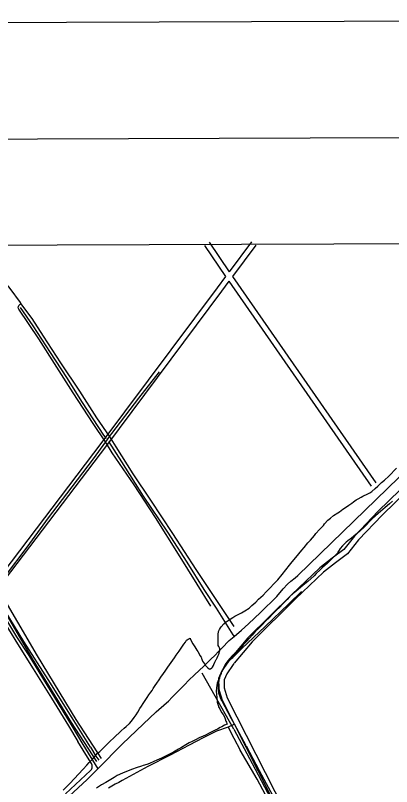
# Model space of a CAD drawing. Extents: x 3392644 to 3430565, y 576657 to 602123.
# Drawn here: x 3419215 to 3421229, y 597408 to 601540 of the extents above; entities that cross this region are included whole.
import ezdxf

# ---------------------------------------------------------------- set-up
doc = ezdxf.new("R2010")
doc.units = 0
for name, color, linetype in [('G-ANNO-NPLT', 7, 'Continuous'), ('V-ANNO-SYMB', 7, 'Continuous'), ('V-DTCH-CNTR', 7, 'Continuous'), ('V-GRID-FRAM', 7, 'Continuous'), ('V-ROAD-CNTR', 7, 'Continuous'), ('V-SITE-VEGE', 7, 'Continuous'), ('V-TOPO-SHOR', 7, 'Continuous')]:
    doc.layers.add(name, color=color, linetype=linetype)

msp = doc.modelspace()

# ---------------------------------------------------------------- linework, layer by layer
at = {"layer": 'G-ANNO-NPLT'}
msp.add_lwpolyline([(3393314.9, 577240), (3429981.3, 577373.3), (3429893.5, 601539.8), (3393227, 601406.5)], close=True, dxfattribs=at)
at = {"layer": 'V-ANNO-SYMB'}
msp.add_lwpolyline([(3396062.7, 577875.1), (3429145.7, 577995.3), (3429062.4, 600911.8), (3395979.4, 600791.5), (3396062.7, 577875.1)], dxfattribs=at)
at = {"layer": 'V-DTCH-CNTR'}
for points in [[(3420385.8, 598266), (3420303.5, 598389.5), (3420182.4, 598572.1), (3420057.9, 598764.1), (3419939.6, 598943), (3419846, 599084.6), (3419754.7, 599228.5), (3419718.9, 599285.6), (3419651.4, 599383.8), (3419558.9, 599525.9), (3419457.7, 599678.3), (3419365.3, 599821.1), (3419304.8, 599915.6), (3419244.2, 599997.1), (3419241.1, 600001.3), (3419187.3, 600076.7), (3419170.6, 600096.6), (3419147.4, 600116.8), (3419110.1, 600144.4), (3419066.4, 600173.5)], [(3420260.4, 598375.7), (3420187.4, 598491.8), (3420087.1, 598653.7), (3419964.5, 598849.3), (3419849.7, 599024), (3419731.9, 599196.9), (3419696.3, 599254.4), (3419630.6, 599352.6), (3419523.9, 599518.2), (3419436.9, 599655.2), (3419339.9, 599807.5), (3419233.6, 599965.4), (3419229.6, 599973.2), (3419230.4, 599980.2), (3419233.5, 599986.1), (3419244.2, 599997.1)], [(3419983.8, 599630.2), (3419874.3, 599488.9), (3419729.2, 599299.9), (3419718.9, 599285.6), (3419696.3, 599254.4), (3419631.1, 599164.2), (3419489, 598976.3), (3419390.4, 598848.4), (3419275.2, 598691.2), (3419159.4, 598537), (3419096.9, 598456.1), (3419078.6, 598432.4), (3419069.7, 598420.5), (3418974.4, 598292.7), (3418880.1, 598168.2), (3418758.9, 598010), (3418662.1, 597882), (3418569.8, 597765.8), (3418523.3, 597708.3), (3418576.5, 597628.2)], [(3419069.7, 598420.5), (3419128, 598330.2), (3419225.4, 598173.1), (3419310.4, 598039.5), (3419407.9, 597881.8), (3419498.4, 597733.3), (3419549.7, 597649)], [(3420449.6, 597627.3), (3420387, 597742.6), (3420371.4, 597771.4), (3420319.3, 597869.9), (3420316.7, 597874.4), (3420314.4, 597879.1), (3420312.2, 597883.8), (3420310.2, 597888.7), (3420308.4, 597893.6), (3420306.8, 597898.5), (3420305.4, 597903.6), (3420304.2, 597908.7), (3420303.2, 597913.8), (3420302.4, 597918.9), (3420301.8, 597924.1), (3420301.4, 597929.3), (3420301.2, 597934.6), (3420301.2, 597939.8), (3420301.5, 597945), (3420301.9, 597950.2), (3420302.6, 597955.4), (3420303.4, 597960.5), (3420304.5, 597965.7), (3420305.4, 597972.2), (3420306.5, 597978.7), (3420307.9, 597985.2), (3420309.5, 597991.7), (3420311.3, 597998), (3420313.3, 598004.3), (3420315.5, 598010.6), (3420317.9, 598016.7), (3420320.6, 598022.8), (3420323.4, 598028.8), (3420326.4, 598034.7), (3420329.7, 598040.5), (3420333.1, 598046.1), (3420337.4, 598052.6), (3420341.9, 598059), (3420346.6, 598065.2), (3420351.4, 598071.3), (3420356.4, 598077.3), (3420361.6, 598083.1), (3420366.9, 598088.8), (3420372.4, 598094.3), (3420378.1, 598099.7), (3420426.9, 598147.5), (3420551.3, 598266.5), (3420678.7, 598387.8), (3420747.2, 598453.1)], [(3419615.9, 597620.2), (3419519.1, 597776.6), (3419390.2, 597981.8), (3419259.5, 598184.7), (3419127.9, 598399.5)], [(3420387, 597742.6), (3420354.6, 597727.4), (3420291.9, 597705.3), (3420219.3, 597669.1), (3420145.5, 597630.7)], [(3420354.6, 597727.4), (3420384.6, 597667.4), (3420418, 597603.8)], [(3419483.5, 597370), (3419616.9, 597494.8), (3419618.7, 597496.5), (3419620.3, 597498.4), (3419621.8, 597500.4), (3419623, 597502.6), (3419624.1, 597504.8), (3419625, 597507.2), (3419625.7, 597509.6), (3419626.1, 597512), (3419626.3, 597514.5), (3419626.3, 597517), (3419626.1, 597519.5), (3419625.7, 597521.9), (3419625, 597524.3), (3419624.2, 597526.7), (3419623.1, 597528.9), (3419621.8, 597531.1), (3419590.9, 597580.6), (3419549.7, 597649)], [(3419615.9, 597620.2), (3419645.7, 597571.8), (3419661.6, 597549)], [(3420145.5, 597630.7), (3420043.2, 597576.9), (3419923.6, 597515.6), (3419786.4, 597441.3), (3419768, 597430.9), (3419749.6, 597420.4), (3419731.4, 597409.8), (3419713.2, 597398.9)], [(3420584, 597306), (3420508.8, 597447.2), (3420418, 597603.8)], [(3420449.6, 597627.3), (3420520, 597495.2), (3420606, 597335.5), (3420689.5, 597177.4), (3420789.3, 596993.8), (3420812.2, 596950.8), (3420870.1, 596841.6), (3420961.6, 596673.7), (3421055.9, 596499), (3421145.7, 596340.6)]]:
    msp.add_lwpolyline(points, dxfattribs=at)
at = {"layer": 'V-GRID-FRAM'}
msp.add_lwpolyline([(3396720.3, 600227.7), (3428325.7, 600342.6), (3428399.7, 582159.3), (3396778.5, 582044.3), (3396720.3, 600227.7)], dxfattribs=at)
at = {"layer": 'V-ROAD-CNTR'}
for points in [[(3420251.7, 600324.7), (3420358.8, 600166.8)], [(3420478.1, 600326.2), (3420358.8, 600166.8)], [(3420226.8, 600307.9), (3420339.8, 600141.4)], [(3420502.1, 600308.2), (3420376.6, 600140.6)], [(3420339.8, 600141.4), (3420294.5, 600080.9), (3419677.7, 599254), (3419101.3, 598495.2)], [(3420357.7, 600115.3), (3420318.6, 600063), (3419701.7, 599235.9), (3419119.1, 598469.1)], [(3420357.7, 600115.3), (3421119.6, 599017.8)], [(3420376.6, 600140.6), (3421144.3, 599034.9)], [(3421641.2, 599347.8), (3421449.3, 599167.6), (3421157.3, 598883.6), (3421029.8, 598749.5), (3420972.4, 598677.6), (3420910.5, 598631.3), (3420845.4, 598579.6), (3420693.3, 598436.1), (3420459.4, 598204.6), (3420356.1, 598081.2), (3420353, 598076.7)], [(3421681.5, 599344.5), (3421470, 599145.9), (3421178.6, 598862.5), (3421052.4, 598729.8), (3420993.5, 598655.9), (3420928.8, 598607.5), (3420865, 598556.9), (3420714.1, 598414.5), (3420481.5, 598184.2), (3420385.9, 598070.1)], [(3419119.1, 598469.1), (3419330.7, 598108), (3419538.8, 597767.2), (3419673.5, 597558.2)], [(3419099.6, 598443.1), (3419305, 598092.6), (3419513.4, 597751.2), (3419648.3, 597541.9)], [(3420353, 598076.7), (3420319.6, 598027.5), (3420302.2, 597986.8), (3420303.2, 597933.5), (3420306.2, 597923.3)], [(3420384.2, 598068.1), (3420380.1, 598063.1), (3420346, 598013.1), (3420332.3, 597981), (3420333.1, 597939.3)], [(3420333.1, 597939.3), (3420333.2, 597938), (3420349, 597883), (3420603.3, 597382.4), (3420805.3, 597017.1), (3420952.5, 596738.6)], [(3420306.2, 597923.3), (3420321, 597872), (3420576.7, 597368.4), (3420779, 597002.9), (3420929.9, 596717.1)]]:
    msp.add_lwpolyline(points, dxfattribs=at)
at = {"layer": 'V-SITE-VEGE'}
for points in [[(3421049.6, 598950), (3421065.4, 598959.4), (3421074.9, 598964.9), (3421084.9, 598970), (3421090.3, 598971.9), (3421101.8, 598976.6), (3421112.6, 598981.6), (3421123, 598988.7), (3421141.4, 599004.7), (3421154.9, 599017.4), (3421175.4, 599036.6), (3421190.5, 599050.1), (3421213.5, 599072.1), (3421254.3, 599114.1)], [(3420007.1, 598013.5), (3420016, 598026), (3420030.5, 598047.8), (3420056.8, 598084.8), (3420067, 598098.5), (3420075.9, 598112.2), (3420090.8, 598133.9), (3420101.4, 598149.2), (3420116.7, 598170.6), (3420124.7, 598182.3), (3420131.1, 598191.9), (3420133.6, 598193.9), (3420139.9, 598197.9), (3420150.2, 598202.5), (3420151, 598200), (3420165.4, 598172.2), (3420174.5, 598156.5), (3420185.5, 598139), (3420190.7, 598131.9), (3420197.7, 598119.4), (3420202.8, 598111.1), (3420208.8, 598102), (3420210.7, 598098.2), (3420211, 598094.1), (3420212.2, 598090.4), (3420216.4, 598079.7), (3420221.6, 598072.6), (3420226.7, 598065.1), (3420229.8, 598059.7), (3420232.2, 598056.7), (3420243.4, 598045.4), (3420251.9, 598039.5), (3420255.5, 598038.1), (3420259.6, 598039.3), (3420267.2, 598044.8), (3420269.7, 598047.6), (3420274.8, 598056.9), (3420277.4, 598063), (3420283.1, 598075.6), (3420289.5, 598088.5), (3420290.8, 598091.3), (3420295.1, 598098.6), (3420299, 598106.7), (3420303.8, 598118.1), (3420305.5, 598123.7), (3420308.2, 598131.5), (3420309.5, 598136.3), (3420309.8, 598145.4), (3420307.5, 598152), (3420303.5, 598158.6), (3420300.8, 598164.4), (3420299.8, 598171.4), (3420299.5, 598175.9), (3420300.6, 598222.6), (3420302.7, 598239.3), (3420306.6, 598249), (3420312.6, 598258.7), (3420317.2, 598264.4), (3420330.3, 598279.6), (3420343.2, 598290.7), (3420364.5, 598305.4), (3420379.1, 598314.8), (3420390.3, 598321.1), (3420425.5, 598339.9), (3420442.2, 598349.3), (3420465.5, 598364.7), (3420480.5, 598377.9), (3420501.1, 598397), (3420516.6, 598411.8), (3420540.5, 598434.2), (3420557.7, 598451.3), (3420575.4, 598469.8), (3420602.7, 598497.8), (3420619.5, 598515.8), (3420643.1, 598544.3), (3420682, 598593.7), (3420696.8, 598612.2), (3420716.7, 598636.2), (3420748.3, 598675.2), (3420761, 598690), (3420780.4, 598713.3), (3420793.9, 598728.6), (3420815.8, 598754.2), (3420823.4, 598763.5), (3420843.6, 598785.9), (3420855.8, 598798.3), (3420863.8, 598806.7), (3420869.8, 598816), (3420888.2, 598834.8), (3420901.2, 598845.9), (3420918, 598860.7), (3420941.3, 598875.7), (3420949.6, 598880), (3420958.3, 598886.7), (3420968.4, 598894.6), (3420986.7, 598907.3), (3420999.2, 598916.4), (3421015.4, 598927.5), (3421025, 598933.8), (3421039.6, 598943.7), (3421049.6, 598950)], [(3421234, 598937.7), (3421218.1, 598923.7), (3421195.1, 598903), (3421156.6, 598871.2), (3421142.4, 598858.8), (3421122.3, 598840.9), (3421109.7, 598828.5), (3421092, 598809.3), (3421079.8, 598796.9), (3421059.7, 598777.7), (3421046.3, 598765.8), (3421026.2, 598749.5), (3421013.3, 598739.1), (3420995.3, 598725.2), (3420985.3, 598716.9), (3420971, 598703.3), (3420966.4, 598698.1), (3420953.8, 598684.5), (3420947.8, 598675.6), (3420941.8, 598664.7), (3420940.5, 598661.1), (3420933.3, 598653.4), (3420917, 598637.1), (3420893, 598612.7), (3420884.2, 598603.9), (3420859.1, 598581.1), (3420845.2, 598567.6), (3420825.5, 598549.2), (3420813.8, 598537.6), (3420779.8, 598507.3), (3420756, 598486.6), (3420716.7, 598454), (3420702.5, 598442.1), (3420682.8, 598424.1), (3420669.3, 598410.9), (3420649.6, 598390.5), (3420647.9, 598388.5), (3420628.2, 598368.1), (3420612.6, 598352.5), (3420589.5, 598330.2), (3420574.8, 598314.9), (3420552.1, 598291.8), (3420537.4, 598276.1), (3420514.8, 598254.2), (3420500.9, 598240.2)], [(3420500.9, 598240.2), (3420481.6, 598219.4), (3420454.1, 598187.3), (3420443.2, 598175.7), (3420428.5, 598160.5), (3420424.3, 598155.6), (3420404.5, 598134.4), (3420394.4, 598124.4), (3420388.6, 598119.7), (3420382.8, 598116.1), (3420381.1, 598114.9), (3420375.6, 598109.3), (3420352, 598081.6), (3420346.9, 598074.8), (3420340.6, 598067.6), (3420335.5, 598059.1), (3420332.4, 598051.4), (3420323, 598034.4), (3420316.9, 598019.8), (3420301.2, 597980.5), (3420294.6, 597962.2), (3420293.5, 597951.6), (3420291.1, 597935.3), (3420290.3, 597921.8), (3420291.5, 597900.9), (3420292.4, 597886.9), (3420294.3, 597866.4), (3420295, 597860.7), (3420299.5, 597844.2), (3420302.6, 597836.3), (3420308.8, 597824.3), (3420312.7, 597816.4), (3420319.8, 597803.9), (3420326.5, 597795.2), (3420333.6, 597781.5), (3420337.4, 597771.6), (3420342, 597759.1), (3420344.8, 597753.3), (3420347.5, 597746.3), (3420347.8, 597743.4), (3420333.3, 597736.4), (3420320.4, 597729), (3420310.5, 597724.3), (3420296.4, 597716.4), (3420284.7, 597710.2), (3420266.5, 597701.6), (3420252.8, 597695), (3420232.5, 597684.4), (3420219.6, 597678.2), (3420197.7, 597668.5), (3420182.4, 597661.1), (3420160.4, 597650.2), (3420144.6, 597642), (3420128, 597632.5), (3420103.9, 597618), (3420087.3, 597608.5), (3420061.5, 597593.2), (3420042.8, 597583), (3420014.6, 597569.4), (3419996.4, 597561.2), (3419971.1, 597549.6), (3419955, 597541.8), (3419932.2, 597532.5), (3419918.2, 597527.1), (3419898.8, 597521), (3419889.7, 597517.2), (3419862, 597508), (3419841.8, 597501.1), (3419809.5, 597489.2), (3419788.8, 597480.3), (3419760.2, 597466.7), (3419742.8, 597457.7), (3419716.2, 597441.1), (3419698.7, 597430.9), (3419676.3, 597417.6), (3419664.6, 597410.1), (3419649.2, 597399.8)], [(3419470.8, 597389.4), (3419506.1, 597424.6), (3419578, 597501.1), (3419597.4, 597523.1), (3419609.6, 597536.7), (3419628.5, 597557.6), (3419654.6, 597586.8), (3419665.9, 597596.8), (3419686.1, 597615.5), (3419700.4, 597630.3), (3419723.4, 597653.1), (3419739, 597667.9), (3419752.4, 597680.3), (3419769.6, 597696.6), (3419780.9, 597707), (3419797.2, 597720.9), (3419808.1, 597730.5), (3419824.9, 597746.5), (3419836.6, 597759.3), (3419850.6, 597778.6), (3419860.8, 597793.1), (3419869.3, 597806.8), (3419881.7, 597826.2), (3419890.2, 597838.7), (3419898.7, 597852.8), (3419906, 597863.7), (3419920.8, 597885.4), (3419929.8, 597899.5), (3419939.6, 597914), (3419946.4, 597923.7), (3419952.3, 597933.8), (3419963.8, 597950.3), (3419971.5, 597962.8), (3419984.2, 597980.9), (3419993.1, 597994.2), (3420007.1, 598013.5)]]:
    msp.add_lwpolyline(points, dxfattribs=at)
at = {"layer": 'V-TOPO-SHOR'}
for p, q in [((3420727.1, 598540), (3422528.9, 600289.4)), ((3420379.6, 598220.7), (3420385.7, 598212.4)), ((3420384.1, 597715.2), (3420214.3, 598015.8)), ((3419575.7, 597634.4), (3419655.5, 597504.1))]:
    msp.add_line(p, q, dxfattribs=at)
for points in [[(3419240.6, 599975.4), (3419308.6, 599876), (3419400, 599733.9), (3419487.9, 599600.2), (3419571.7, 599466), (3419687.1, 599290.1), (3419699.7, 599273.2)], [(3419712.4, 599256.9), (3419782.5, 599147.3), (3419899.5, 598964.9), (3420029.3, 598770.9), (3420132.6, 598610.2), (3420223.2, 598464.6), (3420290, 598363.4), (3420343.7, 598279.1), (3420379.6, 598220.7)], [(3419788.2, 597636.9), (3419898.7, 597743.3), (3419968.4, 597808.5), (3420022.9, 597856.9), (3420033.8, 597866.1), (3420054.5, 597887), (3420068.4, 597900.8), (3420092.8, 597926.3), (3420120.1, 597954.1), (3420143.8, 597978.4), (3420173, 598006.7), (3420198.5, 598031), (3420223.3, 598054.1), (3420240.9, 598070.8), (3420261.5, 598090.5), (3420281.6, 598110.7), (3420302.3, 598132.7), (3420320.5, 598150.6), (3420360, 598190), (3420385.7, 598212.4), (3420425.4, 598247), (3420462.9, 598280.5), (3420493.9, 598310.5), (3420527.2, 598341.1), (3420614.1, 598426.7), (3420648.3, 598468.5), (3420672, 598492.8), (3420689.6, 598508.9), (3420712, 598527.3), (3420727.1, 598540)], [(3419089.8, 598428.5), (3419141, 598344.3), (3419220.7, 598211.4), (3419286.4, 598110.2), (3419359.3, 597991.7), (3419443.6, 597853.4), (3419519.4, 597730), (3419575.7, 597634.4)], [(3420384.1, 597715.2), (3420483.1, 597531.6), (3420580.2, 597346), (3420707, 597114.4), (3420815.2, 596912.8), (3420926.6, 596706), (3421034.4, 596501.9), (3421151.7, 596280.2)], [(3419501.6, 597357), (3419598.6, 597447), (3419655.5, 597504.1), (3419788.2, 597636.9)]]:
    msp.add_lwpolyline(points, dxfattribs=at)

doc.saveas('drawing.dxf')
